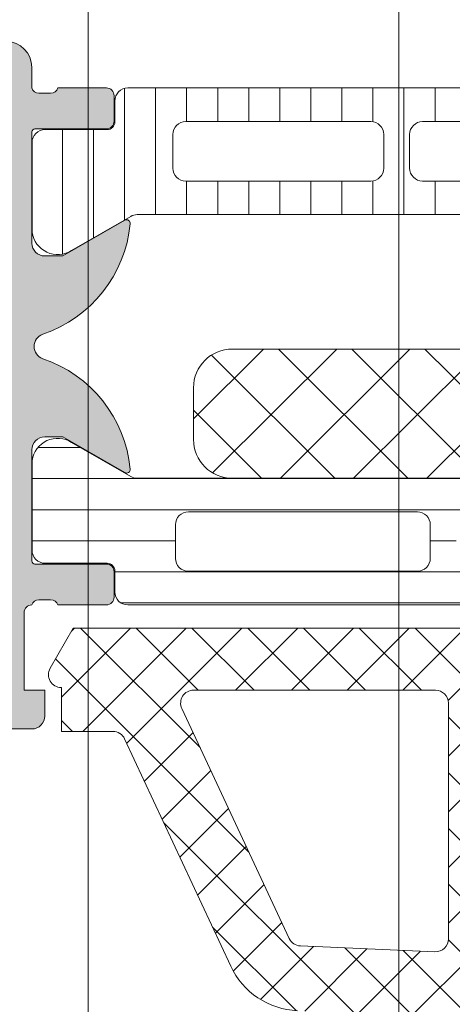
# Model space of a CAD drawing. Header units: millimetres. Extents: x 213386 to 506888, y 183055 to 450952.
# Tile 443 of 656: x 399549 to 399566, y 302144 to 302182. Entities that reach past the tile are written whole.
import ezdxf

# ---------------------------------------------------------------- set-up
doc = ezdxf.new("R2010")
doc.units = ezdxf.units.MM
doc.layers.add('FASÁDA DETAILNÍ', color=255, linetype='Continuous', lineweight=0)
pattern_1 = [(135, (397960.6382589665, 280090.7056870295), (-1.077630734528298, -1.077630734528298), []), (225, (397960.6382589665, 280090.7056870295), (1.077630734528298, -1.077630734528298), [])]

msp = doc.modelspace()

# ---------------------------------------------------------------- hatches: boundary and pattern name
at = {"layer": 'FASÁDA DETAILNÍ'}
h = msp.add_hatch(color=256, dxfattribs=at)
edge = h.paths.add_edge_path()
edge.add_arc((399549.576326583, 302177.5161423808), 0.120000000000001, 90.0000000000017, 180.0000000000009, ccw=False)
edge.add_line((399549.576326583, 302177.6361423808), (399552.336324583, 302177.6361423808))
edge.add_arc((399552.336324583, 302177.9361423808), 0.3000000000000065, 270, 359.9999999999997)
edge.add_line((399552.636324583, 302177.9361423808), (399552.636324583, 302178.9161166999))
edge.add_arc((399552.336324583, 302178.9161166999), 0.3000000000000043, -8.905553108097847e-14, 90.00000000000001)
edge.add_line((399552.336324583, 302179.2161166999), (399550.456313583, 302179.2161166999))
edge.add_arc((399550.1887702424, 302179.2949837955), 0.2789255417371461, -91.16287007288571, -16.42459455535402, ccw=False)
edge.add_line((399550.183109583, 302179.0161156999), (399549.729515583, 302179.0161156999))
edge.add_arc((399549.723847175, 302179.2949531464), 0.2788950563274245, -163.58012358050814, -88.83541062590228, ccw=False)
edge.add_line((399549.456326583, 302179.2161166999), (399549.456326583, 302180.016291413))
edge.add_arc((399548.456326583, 302180.016291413), 0.9999999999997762, -1.276038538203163e-11, 89.9999999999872)
edge.add_line((399548.456326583, 302181.016291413), (399544.9563192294, 302181.016291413))
edge.add_arc((399544.9563390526, 302180.0162715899), 1.000019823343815, 90.00113576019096, 179.9988642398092)
edge.add_line((399543.9563192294, 302180.016291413), (399543.9563192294, 302179.516291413))
edge.add_line((399543.9563192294, 302179.516291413), (399546.4563192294, 302179.516291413))
edge.add_arc((399546.4562738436, 302178.5162460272), 1.000045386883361, 0.0026002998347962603, 89.99739970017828, ccw=False)
edge.add_line((399547.4563192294, 302178.516291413), (399547.4563192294, 302177.2162731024))
edge.add_arc((399546.4562667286, 302177.2163256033), 1.000052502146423, -89.99699208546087, -0.0030079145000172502, ccw=False)
edge.add_line((399546.4563192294, 302176.2162731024), (399539.4563192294, 302176.2162731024))
edge.add_arc((399538.9563192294, 302176.7413948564), 0.7250881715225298, -133.5961838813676, -46.40381611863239, ccw=False)
edge.add_line((399538.4563192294, 302176.2162731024), (399532.4222310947, 302176.2162731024))
edge.add_arc((399532.4222835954, 302177.2163256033), 1.000052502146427, 180.0030079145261, 269.9969920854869, ccw=False)
edge.add_line((399531.4222310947, 302177.2162731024), (399531.4222310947, 302178.516291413))
edge.add_arc((399532.4222764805, 302178.5162460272), 1.000045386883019, 90.00260029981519, 179.9973997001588, ccw=False)
edge.add_line((399532.4222310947, 302179.516291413), (399533.9563192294, 302179.516291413))
edge.add_line((399533.9563192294, 302179.516291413), (399533.9563192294, 302180.1162975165))
edge.add_line((399533.9563192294, 302180.1162975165), (399532.8563131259, 302181.2162731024))
edge.add_line((399532.8563131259, 302181.2162731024), (399529.4563192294, 302181.2162731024))
edge.add_line((399529.4563192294, 302181.2162731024), (399529.4563192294, 302154.2163722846))
edge.add_line((399529.4563192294, 302154.2163722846), (399532.8563131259, 302154.2163722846))
edge.add_line((399532.8563131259, 302154.2163722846), (399533.9563192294, 302155.3163478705))
edge.add_line((399533.9563192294, 302155.3163478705), (399533.9563192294, 302155.916353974))
edge.add_line((399533.9563192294, 302155.916353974), (399532.4222310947, 302155.916353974))
edge.add_arc((399532.4222764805, 302156.9163993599), 1.000045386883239, 180.0026002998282, 269.99739970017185, ccw=False)
edge.add_line((399531.4222310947, 302156.916353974), (399531.4222310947, 302158.2163722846))
edge.add_arc((399532.4222835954, 302158.2163197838), 1.000052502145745, 90.0030079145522, 179.996992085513, ccw=False)
edge.add_line((399532.4222310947, 302159.2163722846), (399538.4563192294, 302159.2163722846))
edge.add_arc((399538.9563192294, 302158.6912505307), 0.7250881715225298, 46.40381611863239, 133.5961838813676, ccw=False)
edge.add_line((399539.4563192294, 302159.2163722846), (399546.4563192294, 302159.2163722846))
edge.add_arc((399546.4562667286, 302158.2163197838), 1.000052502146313, 0.0030079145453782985, 89.99699208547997, ccw=False)
edge.add_line((399547.4563192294, 302158.2163722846), (399547.4563192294, 302156.916353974))
edge.add_arc((399546.4562738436, 302156.9163993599), 1.000045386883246, -89.9973997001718, -0.0026002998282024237, ccw=False)
edge.add_line((399546.4563192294, 302155.916353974), (399543.9563192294, 302155.916353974))
edge.add_line((399543.9563192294, 302155.916353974), (399543.9563192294, 302155.416353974))
edge.add_arc((399544.9563390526, 302155.4163737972), 1.000019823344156, 180.0011357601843, 269.9988642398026)
edge.add_line((399544.9563192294, 302154.416353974), (399549.4563192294, 302154.416353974))
edge.add_arc((399549.4563295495, 302154.9163436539), 0.4999896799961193, 269.9988173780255, 360.0011826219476)
edge.add_line((399549.9563192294, 302154.916353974), (399549.9563192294, 302155.916353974))
edge.add_line((399549.9563192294, 302155.916353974), (399549.1563161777, 302155.916353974))
edge.add_line((399549.1563161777, 302155.916353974), (399549.1563161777, 302158.9163692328))
edge.add_arc((399549.456323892, 302158.9163719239), 0.3000077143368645, 89.99948607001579, 180.0005139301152, ccw=False)
edge.add_arc((399549.723847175, 302159.1375431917), 0.2788950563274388, 88.83541062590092, 163.5801235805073, ccw=False)
edge.add_line((399549.729515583, 302159.4163806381), (399550.183109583, 302159.4163806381))
edge.add_arc((399550.1887702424, 302159.1375125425), 0.2789255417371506, 16.424594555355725, 91.16287007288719, ccw=False)
edge.add_line((399550.456313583, 302159.2163796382), (399552.336324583, 302159.2163796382))
edge.add_arc((399552.336324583, 302159.5163796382), 0.3000000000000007, 269.9999999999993, 359.9999999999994)
edge.add_line((399552.636324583, 302159.5163796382), (399552.636324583, 302160.4963539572))
edge.add_arc((399552.336324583, 302160.4963539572), 0.3000000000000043, 1.272221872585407e-14, 90.00000000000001)
edge.add_line((399552.336324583, 302160.7963539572), (399549.576326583, 302160.7963539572))
edge.add_arc((399549.576326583, 302160.9163539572), 0.1200000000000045, 180, 269.9999999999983, ccw=False)
edge.add_line((399549.456326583, 302160.9163539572), (399549.456326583, 302165.2163796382))
edge.add_arc((399549.956326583, 302165.2163796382), 0.4999999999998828, 90.00000000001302, 180.0000000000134, ccw=False)
edge.add_line((399549.956326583, 302165.7163796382), (399550.656326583, 302165.7163796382))
edge.add_line((399550.656326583, 302165.7163796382), (399553.049146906, 302164.3348841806))
edge.add_arc((399553.1182067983, 302164.4544994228), 0.1381197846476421, 239.9999999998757, 367.702437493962)
edge.add_arc((399548.2768555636, 302164.0068810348), 4.999999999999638, 5.34922800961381, 71.29059925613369)
edge.add_arc((399550.0410817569, 302169.216248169), 0.5000000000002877, 108.70940074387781, 251.29059925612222, ccw=False)
edge.add_arc((399548.2768555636, 302174.4256153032), 4.999999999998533, -71.29059925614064, -5.349228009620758)
edge.add_arc((399553.1182067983, 302173.9779969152), 0.1381197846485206, -7.702437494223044, 119.9999999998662)
edge.add_line((399553.049146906, 302174.0976121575), (399550.656326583, 302172.7161166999))
edge.add_line((399550.656326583, 302172.7161166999), (399549.956326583, 302172.7161166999))
edge.add_arc((399549.956326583, 302173.2161166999), 0.5000000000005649, 179.9999999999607, 269.99999999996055, ccw=False)
edge.add_line((399549.456326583, 302173.2161166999), (399549.456326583, 302177.5161423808))
edge = h.paths.add_edge_path(flags=16)
edge.add_arc((399531.556325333, 302162.2163646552), 0.5, 180, 270, ccw=False)
edge.add_line((399531.056325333, 302162.2163646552), (399531.056325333, 302174.2162731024))
edge.add_arc((399531.556325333, 302174.2162731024), 0.5, 90, 180, ccw=False)
edge.add_line((399531.556325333, 302174.7162731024), (399547.2563070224, 302174.7162731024))
edge.add_arc((399547.2563070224, 302174.2162731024), 0.5, 0, 90, ccw=False)
edge.add_line((399547.7563070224, 302174.2162731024), (399547.7563070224, 302162.2163646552))
edge.add_arc((399547.2563070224, 302162.2163646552), 0.5, -90, 0, ccw=False)
edge.add_line((399547.2563070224, 302161.7163646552), (399545.7563070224, 302161.7163646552))
edge.add_line((399545.7563070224, 302161.7163646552), (399545.7563070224, 302161.2163646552))
edge.add_arc((399545.2563070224, 302161.2163646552), 0.5000000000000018, -89.99999999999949, 0, ccw=False)
edge.add_line((399545.2563070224, 302160.7163646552), (399533.556325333, 302160.7163646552))
edge.add_arc((399533.556325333, 302161.2163646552), 0.5, 180, 269.9999999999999, ccw=False)
edge.add_line((399533.056325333, 302161.2163646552), (399533.056325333, 302161.7163646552))
edge.add_line((399533.056325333, 302161.7163646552), (399531.556325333, 302161.7163646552))
h = msp.add_hatch(dxfattribs=at)
h.set_pattern_fill('_USER', color=256, scale=1.2, angle=90, style=0, pattern_type=0)
h.set_pattern_definition([(90, (397960.6382589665, 280090.7056870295), (-1.2, 7.347638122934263e-17), [])])
edge = h.paths.add_edge_path()
edge.add_line((399583.1322093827, 302174.2492613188), (399585.4158662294, 302172.9307916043))
edge.add_arc((399585.9565011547, 302173.7720442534), 0.9999960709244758, 237.2729839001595, 351.8183919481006)
edge.add_line((399586.9463192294, 302173.6297336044), (399586.9463192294, 302177.1062751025))
edge.add_arc((399586.446323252, 302177.1062777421), 0.4999959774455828, -0.0003024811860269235, 90.00030248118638)
edge.add_line((399586.4463206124, 302177.6062737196), (399584.0463222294, 302177.6059417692))
edge.add_arc((399584.0463222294, 302177.9059417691), 0.3000000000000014, 180, 269.9999999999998, ccw=False)
edge.add_line((399583.7463222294, 302177.9059417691), (399583.7463222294, 302178.7162731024))
edge.add_arc((399583.2463249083, 302178.7162757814), 0.4999973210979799, -0.0003069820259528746, 90.00030698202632)
edge.add_line((399583.2463222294, 302179.2162731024), (399553.1638479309, 302179.2162731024))
edge.add_arc((399553.163845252, 302178.7162757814), 0.4999973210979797, 89.99969301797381, 180.0003069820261)
edge.add_line((399552.6638479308, 302178.7162731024), (399552.6638479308, 302177.9059417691))
edge.add_arc((399552.3638479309, 302177.9059417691), 0.3000000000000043, -90, -1.1368683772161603e-13, ccw=False)
edge.add_line((399552.3638479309, 302177.6059417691), (399549.9638495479, 302177.6062737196))
edge.add_arc((399549.9638469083, 302177.1062777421), 0.4999959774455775, 89.99969751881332, 180.0003024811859)
edge.add_line((399549.4638509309, 302177.1062751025), (399549.4638509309, 302173.6297336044))
edge.add_arc((399550.4536690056, 302173.7720442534), 0.9999960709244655, 188.1816080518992, 302.7270160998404)
edge.add_line((399550.9943039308, 302172.9307916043), (399553.2779607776, 302174.2492613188))
edge.add_arc((399553.5279607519, 302173.8162486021), 0.5000000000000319, 90.00005990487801, 119.9999965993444, ccw=False)
edge.add_line((399553.5279602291, 302174.3162486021), (399582.8822099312, 302174.3162486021))
edge.add_arc((399582.8822094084, 302173.8162486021), 0.5000000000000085, 60.0000034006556, 89.99994009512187, ccw=False)
edge = h.paths.add_edge_path(flags=16)
edge.add_line((399562.555492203, 302175.6162593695), (399555.405467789, 302175.6162746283))
edge.add_arc((399555.4055113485, 302176.1163181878), 0.5000435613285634, 180.0049911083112, 269.9950088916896, ccw=False)
edge.add_line((399554.905467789, 302176.1162746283), (399554.905467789, 302177.4162834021))
edge.add_arc((399555.4054801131, 302177.4162558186), 0.5000123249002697, 90.00141220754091, 179.9968392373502, ccw=False)
edge.add_line((399555.405467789, 302177.9162681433), (399562.555492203, 302177.9162681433))
edge.add_arc((399562.5554486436, 302177.4162245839), 0.5000435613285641, 0.004991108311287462, 89.99500889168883, ccw=False)
edge.add_line((399563.055492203, 302177.4162681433), (399563.055492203, 302176.1162593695))
edge.add_arc((399562.5554486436, 302176.116302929), 0.5000435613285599, -89.99500889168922, -0.004991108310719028, ccw=False)
edge = h.paths.add_edge_path(flags=16)
edge.add_line((399580.9054917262, 302175.6162593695), (399573.7554658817, 302175.6162593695))
edge.add_arc((399573.7555094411, 302176.116302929), 0.5000435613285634, 180.0049911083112, 269.9950088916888, ccw=False)
edge.add_line((399573.2554658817, 302176.1162593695), (399573.2554658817, 302177.4162681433))
edge.add_arc((399573.7555094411, 302177.4162245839), 0.5000435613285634, 90.00499110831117, 179.9950088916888, ccw=False)
edge.add_line((399573.7554658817, 302177.9162681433), (399580.9054917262, 302177.9162681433))
edge.add_arc((399580.9054481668, 302177.4162245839), 0.5000435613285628, 0.004991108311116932, 89.99500889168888, ccw=False)
edge.add_line((399581.4054917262, 302177.4162681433), (399581.4054917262, 302176.1162593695))
edge.add_arc((399580.9054481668, 302176.116302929), 0.5000435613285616, -89.99500889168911, -0.004991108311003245, ccw=False)
edge = h.paths.add_edge_path(flags=16)
edge.add_line((399571.7554658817, 302175.6162593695), (399564.5554922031, 302175.6162593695))
edge.add_arc((399564.5554414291, 302176.1162085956), 0.4999492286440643, -180.00581885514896, -89.99418114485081, ccw=False)
edge.add_line((399564.055492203, 302176.1162593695), (399564.055492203, 302177.4162681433))
edge.add_arc((399564.5554414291, 302177.4163189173), 0.4999492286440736, 89.99418114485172, 180.0058188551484, ccw=False)
edge.add_line((399564.555492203, 302177.9162681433), (399571.7554658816, 302177.9162681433))
edge.add_arc((399571.7555166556, 302177.4163189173), 0.4999492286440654, -0.005818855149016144, 90.00581885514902, ccw=False)
edge.add_line((399572.2554658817, 302177.4162681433), (399572.2554658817, 302176.1162593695))
edge.add_arc((399571.7555166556, 302176.1162085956), 0.4999492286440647, -90.00581885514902, 0.005818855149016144, ccw=False)
h = msp.add_hatch(dxfattribs=at)
h.set_pattern_fill('NETZ', color=256, scale=2, angle=45, style=0)
h.set_pattern_definition([(45, (397960.6382589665, 280090.7056870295), (-1.414213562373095, 1.414213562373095), []), (135, (397960.6382589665, 280090.7056870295), (-1.414213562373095, -1.414213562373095), [])])
h.paths.add_polyline_path([(399584.2052426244, 302169.1170078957, -0.4142135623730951), (399585.7052426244, 302167.6170078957), (399585.7052426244, 302165.6170078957, -0.4142135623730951), (399584.2052426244, 302164.1170078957), (399557.2052426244, 302164.1170078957, -0.4142135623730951), (399555.7052426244, 302165.6170078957), (399555.7052426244, 302167.6170078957, -0.4142135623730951), (399557.2052426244, 302169.1170078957)])
h = msp.add_hatch(dxfattribs=at)
h.set_pattern_fill('LINIE', color=256, scale=1.2, angle=180, style=0)
h.set_pattern_definition([(180, (399592.5809322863, 302178.4992352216), (-1.469551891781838e-16, -1.2), [])])
edge = h.paths.add_edge_path()
edge.add_arc((399589.0462359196, 302160.5254627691), 0.2999999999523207, 89.9979246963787, 179.9979247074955)
edge.add_line((399588.7462359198, 302160.5254736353), (399588.7462072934, 302159.7151423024))
edge.add_arc((399588.2462099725, 302159.7151577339), 0.4999973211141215, 269.9976177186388, 359.99823167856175, ccw=False)
edge.add_line((399588.2461891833, 302159.2151604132), (399587.4051169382, 302159.2138398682))
edge.add_arc((399587.4051169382, 302159.0138398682), 0.1999999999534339, 89.99999998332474, 180.0000000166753)
edge.add_line((399587.2051169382, 302159.0138398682), (399587.2051169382, 302154.9138398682))
edge.add_arc((399586.7051169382, 302154.9138398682), 0.5, -90, 0, ccw=False)
edge.add_line((399586.7051169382, 302154.4138398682), (399585.8743677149, 302154.4138398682))
edge.add_arc((399585.8743677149, 302155.4138398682), 1, 194.9999999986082, 269.99999999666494, ccw=False)
edge.add_line((399584.9084418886, 302155.1550208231), (399584.7051169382, 302155.9138398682))
edge.add_line((399584.7051169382, 302155.9138398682), (399585.7051169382, 302155.9138398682))
edge.add_line((399585.7051169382, 302155.9138398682), (399585.7051169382, 302158.2138398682))
edge.add_arc((399584.700990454, 302158.2121306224), 1.004127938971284, 0.09753001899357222, 89.76591227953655)
edge.add_line((399584.7050929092, 302159.2162501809), (399581.705214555, 302159.2162501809))
edge.add_arc((399581.7092429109, 302158.2121308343), 1.004127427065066, 90.22985968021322, 179.9024820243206)
edge.add_line((399580.7051169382, 302158.2138398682), (399580.7051169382, 302155.9138398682))
edge.add_line((399580.7051169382, 302155.9138398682), (399581.7051169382, 302155.9138398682))
edge.add_line((399581.7051169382, 302155.9138398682), (399581.5017919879, 302155.1550208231))
edge.add_arc((399580.5358661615, 302155.4138398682), 1.00000000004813, 270.00000000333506, 345.0000000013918, ccw=False)
edge.add_line((399580.5358661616, 302154.4138398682), (399579.7051169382, 302154.4138398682))
edge.add_arc((399579.7051169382, 302154.9138398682), 0.5, 180, 270, ccw=False)
edge.add_line((399579.2051169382, 302154.9138398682), (399579.2051169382, 302159.0138398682))
edge.add_arc((399579.0009438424, 302159.0121113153), 0.2041804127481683, 0.4850610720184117, 88.84413107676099)
edge.add_line((399579.0050626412, 302159.2162501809), (399553.1636958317, 302159.2162731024))
edge.add_arc((399553.1637112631, 302159.7162704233), 0.4999973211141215, 179.9976177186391, 269.99823167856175, ccw=False)
edge.add_line((399552.6637139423, 302159.7162912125), (399552.6637425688, 302160.5266225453))
edge.add_arc((399552.3637425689, 302160.5266334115), 0.3000000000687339, 359.9979247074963, 449.9979246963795)
edge.add_line((399552.3637534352, 302160.8266334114), (399549.9637550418, 302160.8263883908))
edge.add_arc((399549.9637705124, 302161.326384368), 0.4999959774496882, 179.9976222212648, 269.99822718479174, ccw=False)
edge.add_line((399549.4637745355, 302161.3264051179), (399549.4639011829, 302164.8029466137))
edge.add_arc((399550.4537141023, 302164.6606001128), 0.9999960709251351, 57.270908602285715, 171.8163166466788, ccw=False)
edge.add_line((399550.9943794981, 302165.501833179), (399553.2779885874, 302164.1832807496))
edge.add_arc((399553.5280042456, 302164.6162844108), 0.4999999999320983, 239.9979280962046, 269.9978647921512)
edge.add_line((399553.5279856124, 302164.1162844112), (399587.882254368, 302164.1151980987))
edge.add_arc((399587.8822719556, 302164.6151980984), 0.500000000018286, 269.9979846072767, 299.9979213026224)
edge.add_line((399588.1322562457, 302164.1821763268), (399590.4159608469, 302165.5005633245))
edge.add_arc((399590.9565653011, 302164.6592910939), 0.9999960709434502, 8.179532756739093, 122.72494080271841, ccw=False)
edge.add_line((399591.9463885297, 302164.8015658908), (399591.9462618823, 302161.325024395))
edge.add_arc((399591.446265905, 302161.3250398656), 0.4999959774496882, 269.99762222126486, 359.99822718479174, ccw=False)
edge.add_line((399591.4462451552, 302160.8250438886), (399589.0462467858, 302160.8254627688))
edge = h.paths.add_edge_path(flags=16)
edge.add_line((399564.8551231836, 302161.0157383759), (399564.8551231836, 302162.3157324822))
edge.add_arc((399564.3551268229, 302162.3157361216), 0.4999963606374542, 359.9995829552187, 450.0004170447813)
edge.add_line((399564.3551231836, 302162.8157324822), (399555.5051292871, 302162.8157324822))
edge.add_arc((399555.5051256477, 302162.3157361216), 0.4999963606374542, 89.99958295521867, 180.0004170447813)
edge.add_line((399555.0051292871, 302162.3157324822), (399555.0051292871, 302161.015738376))
edge.add_arc((399555.5051292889, 302161.0157218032), 0.5000000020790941, 179.9981009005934, 269.9999997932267)
edge.add_line((399555.5051292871, 302160.5157218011), (399564.3551231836, 302160.5157218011))
edge.add_arc((399564.3551231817, 302161.0157218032), 0.5000000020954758, 270.0000002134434, 360.0018990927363)
edge = h.paths.add_edge_path(flags=16)
edge.add_arc((399575.0551292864, 302161.0157218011), 0.5, 270, 360)
edge.add_line((399575.5551292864, 302161.0157218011), (399575.5551292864, 302162.3157324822))
edge.add_arc((399575.0551292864, 302162.3157324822), 0.5, 0, 90)
edge.add_line((399575.0551292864, 302162.8157324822), (399566.3551231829, 302162.8157324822))
edge.add_arc((399566.3551231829, 302162.3157324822), 0.5, 90, 180)
edge.add_line((399565.8551231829, 302162.3157324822), (399565.8551231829, 302161.0157218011))
edge.add_arc((399566.3551231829, 302161.0157218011), 0.5, 180, 270)
edge.add_line((399566.3551231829, 302160.5157218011), (399575.0551292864, 302160.5157218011))
edge = h.paths.add_edge_path(flags=16)
edge.add_arc((399577.055125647, 302162.3157361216), 0.4999963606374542, 89.99958295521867, 180.0004170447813)
edge.add_line((399576.5551292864, 302162.3157324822), (399576.5551292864, 302161.015738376))
edge.add_arc((399577.0551292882, 302161.0157218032), 0.5000000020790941, 179.9981009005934, 269.9999997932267)
edge.add_line((399577.0551292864, 302160.5157218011), (399585.9051384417, 302160.5157218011))
edge.add_arc((399585.9051384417, 302161.0157065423), 0.4999847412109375, 270, 360)
edge.add_line((399586.4051231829, 302161.0157065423), (399586.4051231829, 302162.3157172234))
edge.add_arc((399585.9051079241, 302162.3157172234), 0.5000152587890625, 0, 90)
edge.add_line((399585.9051079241, 302162.8157324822), (399577.0551292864, 302162.8157324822))
h = msp.add_hatch(dxfattribs=at)
h.set_pattern_fill('ANSI37', color=256, scale=0.48, angle=90, style=0)
h.set_pattern_definition(pattern_1)
edge = h.paths.add_edge_path(flags=16)
edge.add_line((399582.8575962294, 302154.8805672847), (399582.7578522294, 302156.2734212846))
edge.add_arc((399583.356319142, 302156.3162787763), 0.5999995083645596, 89.99999165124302, 184.0960805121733, ccw=False)
edge.add_arc((399583.3563193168, 302156.3162787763), 0.5999995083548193, -4.096080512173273, 90.00000834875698, ccw=False)
edge.add_line((399583.9547862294, 302156.2734212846), (399583.8550422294, 302154.8805672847))
edge.add_arc((399583.3563192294, 302154.9162817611), 0.5000001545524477, 184.0960643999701, 355.90393560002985, ccw=False)
edge = h.paths.add_edge_path(flags=16)
edge.add_arc((399584.9563158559, 302151.7162736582), 0.4999996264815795, 89.99995719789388, 180.0000428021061, ccw=False)
edge.add_line((399584.9563162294, 302152.2162732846), (399588.5500012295, 302152.2162732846))
edge.add_arc((399588.5500012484, 302151.7162729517), 0.5000003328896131, -23.218026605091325, 90.00000216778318, ccw=False)
edge.add_line((399589.0095072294, 302151.5191572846), (399586.2936292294, 302145.1880552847))
edge.add_arc((399585.8341238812, 302145.3851712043), 0.4999998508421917, 267.4998893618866, 336.7819182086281, ccw=False)
edge.add_line((399585.8123132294, 302144.8856472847), (399584.9345062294, 302144.9239732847))
edge.add_arc((399584.9563157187, 302145.4234968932), 0.4999994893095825, 179.9999551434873, 267.50002088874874, ccw=False)
edge.add_line((399584.4563162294, 302145.4234972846), (399584.4563162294, 302151.7162732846))
edge = h.paths.add_edge_path(flags=16)
edge.add_line((399559.4023972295, 302146.3081112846), (399555.2537272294, 302155.2049642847))
edge.add_arc((399555.7068809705, 302155.4162734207), 0.4999998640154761, 89.99997033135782, 205.0000079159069, ccw=False)
edge.add_line((399555.7068812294, 302155.9162732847), (399565.0563162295, 302155.9162732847))
edge.add_arc((399565.056316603, 302155.4162736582), 0.4999996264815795, -4.280210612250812e-05, 90.00004280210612, ccw=False)
edge.add_line((399565.5563162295, 302155.4162732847), (399565.5563162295, 302146.2923502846))
edge.add_arc((399565.0563161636, 302146.2923504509), 0.5000000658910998, 267.4999727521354, 359.9999809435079, ccw=False)
edge.add_line((399565.0345062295, 302145.7928262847), (399559.8337422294, 302146.0198962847))
edge.add_arc((399559.8555519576, 302146.5194216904), 0.5000012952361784, 205.0000919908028, 267.50000253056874, ccw=False)
edge = h.paths.add_edge_path(flags=16)
edge.add_arc((399568.2563158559, 302155.4162736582), 0.4999996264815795, 89.99995719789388, 180.0000428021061, ccw=False)
edge.add_line((399568.2563162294, 302155.9162732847), (399575.4563162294, 302155.9162732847))
edge.add_arc((399575.4563166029, 302155.4162736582), 0.4999996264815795, -4.280210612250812e-05, 90.00004280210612, ccw=False)
edge.add_line((399575.9563162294, 302155.4162732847), (399575.9563162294, 302154.2162732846))
edge.add_arc((399577.9563147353, 302154.2162717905), 1.99999850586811, 179.9999571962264, 270.0000428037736)
edge.add_line((399577.9563162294, 302152.2162732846), (399581.7563162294, 302152.2162732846))
edge.add_arc((399581.7563166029, 302151.7162736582), 0.4999996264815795, -4.280210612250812e-05, 90.00004280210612, ccw=False)
edge.add_line((399582.2563162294, 302151.7162732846), (399582.2563162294, 302145.5632122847))
edge.add_arc((399581.7563161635, 302145.5632124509), 0.5000000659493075, 267.4999727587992, 359.999980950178, ccw=False)
edge.add_line((399581.7345062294, 302145.0636882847), (399576.2345062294, 302145.3038232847))
edge.add_arc((399576.2563157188, 302145.8033468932), 0.4999994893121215, 179.9999551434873, 267.5000208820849, ccw=False)
edge.add_line((399575.7563162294, 302145.8033472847), (399575.7563162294, 302151.1162732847))
edge.add_arc((399574.6563162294, 302151.1162732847), 1.099999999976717, 0, 180)
edge.add_line((399573.5563162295, 302151.1162732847), (399573.5563162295, 302145.9430622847))
edge.add_arc((399573.0563161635, 302145.943062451), 0.5000000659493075, 267.49997275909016, 359.9999809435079, ccw=False)
edge.add_line((399573.0345062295, 302145.4435382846), (399568.2345062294, 302145.6531112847))
edge.add_arc((399568.2563157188, 302146.1526348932), 0.4999994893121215, 179.9999551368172, 267.5000208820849, ccw=False)
edge.add_line((399567.7563162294, 302146.1526352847), (399567.7563162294, 302155.4162732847))
edge = h.paths.add_edge_path()
edge.add_line((399553.0432632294, 302154.0298162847), (399557.1411122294, 302145.2419502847))
edge.add_ellipse((399559.8600375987, 302146.5098077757), major_axis=(-3.000002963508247, 0), ratio=1, start_angle=25.00003062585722, end_angle=87.49994116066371)
edge.add_line((399559.7291762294, 302143.5126602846), (399560.3781262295, 302143.4843262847))
edge.add_ellipse((399560.3563167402, 302142.9848026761), major_axis=(-0.4999994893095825, 0), ratio=1, start_angle=179.9999551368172, end_angle=267.50002088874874, ccw=False)
edge.add_line((399560.8563162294, 302142.9848022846), (399560.8563162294, 302142.0162732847))
edge.add_ellipse((399560.9563161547, 302142.01627321), major_axis=(-0.09999992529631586, 0), ratio=1, start_angle=-4.278876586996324e-05, end_angle=90.00004278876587)
edge.add_line((399560.9563162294, 302141.9162732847), (399561.5563162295, 302141.9162732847))
edge.add_ellipse((399561.5563163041, 302142.01627321), major_axis=(-0.09999992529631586, 0), ratio=1, start_angle=89.99995721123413, end_angle=180.0000427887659)
edge.add_line((399561.6563162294, 302142.0162732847), (399561.6563162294, 302142.9193112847))
edge.add_ellipse((399562.1563162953, 302142.9193111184), major_axis=(-0.5000000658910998, 0), ratio=1, start_angle=267.4999727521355, end_angle=359.9999809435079, ccw=False)
edge.add_line((399562.1781262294, 302143.4188352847), (399571.0784202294, 302143.0249972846))
edge.add_ellipse((399571.0563161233, 302142.5254860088), major_axis=(-0.5000001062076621, 0), ratio=1, start_angle=179.9999170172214, end_angle=267.46623077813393, ccw=False)
edge.add_line((399571.5563162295, 302142.5254852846), (399571.5563162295, 302141.9162732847))
edge.add_ellipse((399571.6563161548, 302141.91627321), major_axis=(-0.0999999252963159, 0), ratio=1, start_angle=-4.28221165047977e-05, end_angle=90.00004278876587)
edge.add_line((399571.6563162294, 302141.8162732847), (399572.2563162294, 302141.8162732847))
edge.add_ellipse((399572.2563163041, 302141.91627321), major_axis=(-0.09999992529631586, 0), ratio=1, start_angle=89.99995721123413, end_angle=180.0000428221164)
edge.add_line((399572.3563162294, 302141.9162732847), (399572.3563162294, 302142.4458352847))
edge.add_ellipse((399572.8563167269, 302142.4458355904), major_axis=(-0.5000004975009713, 0), ratio=1, start_angle=-92.53369799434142, end_angle=3.5038035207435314e-05, ccw=False)
edge.add_line((399572.8784202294, 302142.9453472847), (399584.4186452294, 302142.4346912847))
edge.add_ellipse((399584.396835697, 302141.935166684), major_axis=(-0.5000004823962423, 0), ratio=1, start_angle=176.7829426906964, end_angle=267.50002091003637, ccw=False)
edge.add_line((399584.8960482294, 302141.9071072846), (399584.6074852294, 302136.7733642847))
edge.add_ellipse((399584.1970672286, 302136.8889197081), major_axis=(-0.4263754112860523, 0), ratio=1, start_angle=20.758972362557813, end_angle=164.2751455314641, ccw=False)
edge.add_line((399583.7983722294, 302136.7377962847), (399583.7996122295, 302136.9703992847))
edge.add_line((399583.7996122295, 302136.9703992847), (399584.0977502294, 302138.8529782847))
edge.add_line((399584.0977502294, 302138.8529782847), (399583.6973242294, 302141.7022632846))
edge.add_ellipse((399583.4002436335, 302141.6605126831), major_axis=(-0.2999999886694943, 0), ratio=1, start_angle=187.9997440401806, end_angle=304.5977463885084)
edge.add_ellipse((399584.9333570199, 302139.4379415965), major_axis=(-3.000047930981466, 0), ratio=1, start_angle=-55.40235871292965, end_angle=18.00842458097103)
edge.add_line((399582.0802782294, 302138.5104562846), (399582.7138542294, 302136.2555652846))
edge.add_ellipse((399583.4890667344, 302136.4164948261), major_axis=(-0.791740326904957, 0), ratio=1, start_angle=11.72768979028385, end_angle=83.20165374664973)
edge.add_line((399583.3953442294, 302135.6303212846), (399584.4535542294, 302135.6291002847))
edge.add_ellipse((399584.3244299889, 302136.8081865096), major_axis=(-1.186135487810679, 0), ratio=1, start_angle=96.2496781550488, end_angle=161.3444235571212)
edge.add_line((399585.4482442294, 302136.4287672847), (399586.5425772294, 302139.6701072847))
edge.add_line((399586.5425772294, 302139.6701072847), (399589.4323552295, 302147.7199022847))
edge.add_line((399589.4323552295, 302147.7199022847), (399593.7651642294, 302157.6177792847))
edge.add_ellipse((399593.3061552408, 302157.8160493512), major_axis=(-0.5000002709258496, 0), ratio=1, start_angle=156.6379505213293, end_angle=269.933423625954)
edge.add_line((399593.3067362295, 302158.3160492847), (399592.7600352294, 302158.3166842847))
edge.add_ellipse((399592.7594549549, 302157.8166841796), major_axis=(-0.5000004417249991, 0), ratio=1, start_angle=269.9335054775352, end_angle=336.0791754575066)
edge.add_line((399592.3024012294, 302158.0194212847), (399590.9006452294, 302154.8154182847))
edge.add_ellipse((399589.9845041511, 302155.2162726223), major_axis=(-0.9999993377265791, 0), ratio=1, start_angle=89.99994719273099, end_angle=156.3683852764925, ccw=False)
edge.add_line((399589.9845032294, 302154.2162732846), (399584.7565612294, 302154.2162732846))
edge.add_line((399584.7565612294, 302154.2162732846), (399584.7565522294, 302156.0157522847))
edge.add_line((399584.7565522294, 302156.0157522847), (399585.2713532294, 302156.1536942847))
edge.add_ellipse((399585.1565879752, 302156.4308483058), major_axis=(-0.2999756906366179, 0), ratio=1, start_angle=112.4937002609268, end_angle=202.5035666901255)
edge.add_line((399585.4337222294, 302156.5456612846), (399584.5845552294, 302157.8157882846))
edge.add_ellipse((399583.7186910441, 302157.3160675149), major_axis=(-0.9997207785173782, 0), ratio=1, start_angle=209.9907606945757, end_angle=270.0076118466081)
edge.add_line((399583.7185582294, 302158.3157882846), (399582.9941972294, 302158.3157572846))
edge.add_ellipse((399582.9944052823, 302157.3160194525), major_axis=(-0.9997378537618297, 0), ratio=1, start_angle=270.0119236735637, end_angle=330.0086750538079)
edge.add_line((399582.1285312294, 302157.8157572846), (399581.2793642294, 302156.5456612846))
edge.add_ellipse((399581.5565117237, 302156.4308493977), major_axis=(-0.2999875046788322, 0), ratio=1, start_angle=-22.50240615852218, end_angle=67.501396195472)
edge.add_line((399581.4417182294, 302156.1536942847), (399581.9565342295, 302156.0157222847))
edge.add_line((399581.9565342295, 302156.0157222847), (399581.9565422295, 302154.2162732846))
edge.add_line((399581.9565422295, 302154.2162732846), (399578.7563152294, 302154.2162732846))
edge.add_ellipse((399578.7563150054, 302154.5162730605), major_axis=(-0.2999997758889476, 0), ratio=1, start_angle=-4.281099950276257e-05, end_angle=90.00004278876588, ccw=False)
edge.add_line((399578.4563152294, 302154.5162732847), (399578.4563152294, 302157.8162692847))
edge.add_ellipse((399577.9563156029, 302157.8162696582), major_axis=(-0.4999996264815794, 0), ratio=1, start_angle=179.9999571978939, end_angle=270.0000428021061)
edge.add_line((399577.9563152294, 302158.3162692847), (399551.0586932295, 302158.3162692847))
edge.add_line((399551.0586932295, 302158.3162692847), (399550.1635752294, 302156.7658772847))
edge.add_ellipse((399550.5965877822, 302156.5158771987), major_axis=(-0.4999999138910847, 0), ratio=1, start_angle=-30.00001708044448, end_angle=89.99993665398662)
edge.add_line((399550.5965872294, 302156.0158772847), (399550.5965872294, 302154.3185062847))
edge.add_line((399550.5965872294, 302154.3185062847), (399552.5901092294, 302154.3185062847))
edge.add_ellipse((399552.590109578, 302153.8185060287), major_axis=(-0.5000002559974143, 0), ratio=1, start_angle=205.000128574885, end_angle=270.000039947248, ccw=False)
h = msp.add_hatch(dxfattribs=at)
h.set_pattern_fill('ANSI37', color=256, scale=0.48, angle=90, style=0)
h.set_pattern_definition(pattern_1)
edge = h.paths.add_edge_path(flags=16)
edge.add_line((399582.8575962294, 302154.8805671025), (399582.7578522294, 302156.2734211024))
edge.add_arc((399583.356319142, 302156.3162785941), 0.5999995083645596, 89.99999165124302, 184.0960805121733, ccw=False)
edge.add_arc((399583.3563193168, 302156.3162785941), 0.5999995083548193, -4.096080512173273, 90.00000834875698, ccw=False)
edge.add_line((399583.9547862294, 302156.2734211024), (399583.8550422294, 302154.8805671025))
edge.add_arc((399583.3563192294, 302154.9162815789), 0.5000001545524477, 184.0960643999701, 355.90393560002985, ccw=False)
edge = h.paths.add_edge_path(flags=16)
edge.add_arc((399584.9563158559, 302151.716273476), 0.4999996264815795, 89.99995719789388, 180.0000428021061, ccw=False)
edge.add_line((399584.9563162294, 302152.2162731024), (399588.5500012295, 302152.2162731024))
edge.add_arc((399588.5500012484, 302151.7162727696), 0.5000003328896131, -23.218026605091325, 90.00000216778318, ccw=False)
edge.add_line((399589.0095072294, 302151.5191571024), (399586.2936292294, 302145.1880551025))
edge.add_arc((399585.8341238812, 302145.3851710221), 0.4999998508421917, 267.4998893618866, 336.7819182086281, ccw=False)
edge.add_line((399585.8123132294, 302144.8856471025), (399584.9345062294, 302144.9239731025))
edge.add_arc((399584.9563157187, 302145.423496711), 0.4999994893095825, 179.9999551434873, 267.50002088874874, ccw=False)
edge.add_line((399584.4563162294, 302145.4234971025), (399584.4563162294, 302151.7162731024))
edge = h.paths.add_edge_path(flags=16)
edge.add_line((399559.4023972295, 302146.3081111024), (399555.2537272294, 302155.2049641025))
edge.add_arc((399555.7068809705, 302155.4162732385), 0.4999998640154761, 89.99997033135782, 205.0000079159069, ccw=False)
edge.add_line((399555.7068812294, 302155.9162731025), (399565.0563162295, 302155.9162731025))
edge.add_arc((399565.056316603, 302155.416273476), 0.4999996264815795, -4.280210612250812e-05, 90.00004280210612, ccw=False)
edge.add_line((399565.5563162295, 302155.4162731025), (399565.5563162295, 302146.2923501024))
edge.add_arc((399565.0563161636, 302146.2923502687), 0.5000000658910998, 267.4999727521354, 359.9999809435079, ccw=False)
edge.add_line((399565.0345062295, 302145.7928261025), (399559.8337422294, 302146.0198961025))
edge.add_arc((399559.8555519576, 302146.5194215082), 0.5000012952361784, 205.0000919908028, 267.50000253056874, ccw=False)
edge = h.paths.add_edge_path(flags=16)
edge.add_arc((399568.2563158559, 302155.416273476), 0.4999996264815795, 89.99995719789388, 180.0000428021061, ccw=False)
edge.add_line((399568.2563162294, 302155.9162731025), (399575.4563162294, 302155.9162731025))
edge.add_arc((399575.4563166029, 302155.416273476), 0.4999996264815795, -4.280210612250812e-05, 90.00004280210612, ccw=False)
edge.add_line((399575.9563162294, 302155.4162731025), (399575.9563162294, 302154.2162731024))
edge.add_arc((399577.9563147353, 302154.2162716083), 1.99999850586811, 179.9999571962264, 270.0000428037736)
edge.add_line((399577.9563162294, 302152.2162731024), (399581.7563162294, 302152.2162731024))
edge.add_arc((399581.7563166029, 302151.716273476), 0.4999996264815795, -4.280210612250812e-05, 90.00004280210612, ccw=False)
edge.add_line((399582.2563162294, 302151.7162731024), (399582.2563162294, 302145.5632121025))
edge.add_arc((399581.7563161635, 302145.5632122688), 0.5000000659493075, 267.4999727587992, 359.999980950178, ccw=False)
edge.add_line((399581.7345062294, 302145.0636881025), (399576.2345062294, 302145.3038231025))
edge.add_arc((399576.2563157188, 302145.803346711), 0.4999994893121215, 179.9999551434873, 267.5000208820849, ccw=False)
edge.add_line((399575.7563162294, 302145.8033471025), (399575.7563162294, 302151.1162731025))
edge.add_arc((399574.6563162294, 302151.1162731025), 1.099999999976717, 0, 180)
edge.add_line((399573.5563162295, 302151.1162731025), (399573.5563162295, 302145.9430621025))
edge.add_arc((399573.0563161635, 302145.9430622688), 0.5000000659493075, 267.49997275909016, 359.9999809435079, ccw=False)
edge.add_line((399573.0345062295, 302145.4435381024), (399568.2345062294, 302145.6531111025))
edge.add_arc((399568.2563157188, 302146.152634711), 0.4999994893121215, 179.9999551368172, 267.5000208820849, ccw=False)
edge.add_line((399567.7563162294, 302146.1526351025), (399567.7563162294, 302155.4162731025))
edge = h.paths.add_edge_path()
edge.add_line((399553.0432632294, 302154.0298161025), (399557.1411122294, 302145.2419501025))
edge.add_ellipse((399559.8600375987, 302146.5098075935), major_axis=(-3.000002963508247, 0), ratio=1, start_angle=25.00003062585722, end_angle=87.49994116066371)
edge.add_line((399559.7291762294, 302143.5126601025), (399560.3781262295, 302143.4843261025))
edge.add_ellipse((399560.3563167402, 302142.9848024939), major_axis=(-0.4999994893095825, 0), ratio=1, start_angle=179.9999551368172, end_angle=267.50002088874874, ccw=False)
edge.add_line((399560.8563162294, 302142.9848021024), (399560.8563162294, 302142.0162731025))
edge.add_ellipse((399560.9563161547, 302142.0162730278), major_axis=(-0.09999992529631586, 0), ratio=1, start_angle=-4.278876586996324e-05, end_angle=90.00004278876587)
edge.add_line((399560.9563162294, 302141.9162731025), (399561.5563162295, 302141.9162731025))
edge.add_ellipse((399561.5563163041, 302142.0162730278), major_axis=(-0.09999992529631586, 0), ratio=1, start_angle=89.99995721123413, end_angle=180.0000427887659)
edge.add_line((399561.6563162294, 302142.0162731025), (399561.6563162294, 302142.9193111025))
edge.add_ellipse((399562.1563162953, 302142.9193109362), major_axis=(-0.5000000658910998, 0), ratio=1, start_angle=267.4999727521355, end_angle=359.9999809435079, ccw=False)
edge.add_line((399562.1781262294, 302143.4188351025), (399571.0784202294, 302143.0249971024))
edge.add_ellipse((399571.0563161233, 302142.5254858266), major_axis=(-0.5000001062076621, 0), ratio=1, start_angle=179.9999170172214, end_angle=267.46623077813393, ccw=False)
edge.add_line((399571.5563162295, 302142.5254851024), (399571.5563162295, 302141.9162731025))
edge.add_ellipse((399571.6563161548, 302141.9162730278), major_axis=(-0.0999999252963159, 0), ratio=1, start_angle=-4.28221165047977e-05, end_angle=90.00004278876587)
edge.add_line((399571.6563162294, 302141.8162731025), (399572.2563162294, 302141.8162731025))
edge.add_ellipse((399572.2563163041, 302141.9162730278), major_axis=(-0.09999992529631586, 0), ratio=1, start_angle=89.99995721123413, end_angle=180.0000428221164)
edge.add_line((399572.3563162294, 302141.9162731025), (399572.3563162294, 302142.4458351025))
edge.add_ellipse((399572.8563167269, 302142.4458354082), major_axis=(-0.5000004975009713, 0), ratio=1, start_angle=-92.53369799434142, end_angle=3.5038035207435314e-05, ccw=False)
edge.add_line((399572.8784202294, 302142.9453471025), (399584.4186452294, 302142.4346911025))
edge.add_ellipse((399584.396835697, 302141.9351665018), major_axis=(-0.5000004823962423, 0), ratio=1, start_angle=176.7829426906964, end_angle=267.50002091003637, ccw=False)
edge.add_line((399584.8960482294, 302141.9071071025), (399584.6074852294, 302136.7733641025))
edge.add_ellipse((399584.1970672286, 302136.888919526), major_axis=(-0.4263754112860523, 0), ratio=1, start_angle=20.758972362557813, end_angle=164.2751455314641, ccw=False)
edge.add_line((399583.7983722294, 302136.7377961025), (399583.7996122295, 302136.9703991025))
edge.add_line((399583.7996122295, 302136.9703991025), (399584.0977502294, 302138.8529781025))
edge.add_line((399584.0977502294, 302138.8529781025), (399583.6973242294, 302141.7022631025))
edge.add_ellipse((399583.4002436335, 302141.6605125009), major_axis=(-0.2999999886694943, 0), ratio=1, start_angle=187.9997440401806, end_angle=304.5977463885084)
edge.add_ellipse((399584.9333570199, 302139.4379414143), major_axis=(-3.000047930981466, 0), ratio=1, start_angle=-55.40235871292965, end_angle=18.00842458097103)
edge.add_line((399582.0802782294, 302138.5104561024), (399582.7138542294, 302136.2555651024))
edge.add_ellipse((399583.4890667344, 302136.4164946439), major_axis=(-0.791740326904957, 0), ratio=1, start_angle=11.72768979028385, end_angle=83.20165374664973)
edge.add_line((399583.3953442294, 302135.6303211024), (399584.4535542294, 302135.6291001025))
edge.add_ellipse((399584.3244299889, 302136.8081863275), major_axis=(-1.186135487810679, 0), ratio=1, start_angle=96.2496781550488, end_angle=161.3444235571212)
edge.add_line((399585.4482442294, 302136.4287671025), (399586.5425772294, 302139.6701071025))
edge.add_line((399586.5425772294, 302139.6701071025), (399589.4323552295, 302147.7199021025))
edge.add_line((399589.4323552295, 302147.7199021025), (399593.7651642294, 302157.6177791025))
edge.add_ellipse((399593.3061552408, 302157.816049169), major_axis=(-0.5000002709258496, 0), ratio=1, start_angle=156.6379505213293, end_angle=269.933423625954)
edge.add_line((399593.3067362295, 302158.3160491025), (399592.7600352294, 302158.3166841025))
edge.add_ellipse((399592.7594549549, 302157.8166839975), major_axis=(-0.5000004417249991, 0), ratio=1, start_angle=269.9335054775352, end_angle=336.0791754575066)
edge.add_line((399592.3024012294, 302158.0194211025), (399590.9006452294, 302154.8154181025))
edge.add_ellipse((399589.9845041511, 302155.2162724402), major_axis=(-0.9999993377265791, 0), ratio=1, start_angle=89.99994719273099, end_angle=156.3683852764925, ccw=False)
edge.add_line((399589.9845032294, 302154.2162731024), (399584.7565612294, 302154.2162731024))
edge.add_line((399584.7565612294, 302154.2162731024), (399584.7565522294, 302156.0157521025))
edge.add_line((399584.7565522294, 302156.0157521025), (399585.2713532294, 302156.1536941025))
edge.add_ellipse((399585.1565879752, 302156.4308481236), major_axis=(-0.2999756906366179, 0), ratio=1, start_angle=112.4937002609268, end_angle=202.5035666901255)
edge.add_line((399585.4337222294, 302156.5456611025), (399584.5845552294, 302157.8157881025))
edge.add_ellipse((399583.7186910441, 302157.3160673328), major_axis=(-0.9997207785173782, 0), ratio=1, start_angle=209.9907606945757, end_angle=270.0076118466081)
edge.add_line((399583.7185582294, 302158.3157881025), (399582.9941972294, 302158.3157571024))
edge.add_ellipse((399582.9944052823, 302157.3160192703), major_axis=(-0.9997378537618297, 0), ratio=1, start_angle=270.0119236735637, end_angle=330.0086750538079)
edge.add_line((399582.1285312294, 302157.8157571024), (399581.2793642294, 302156.5456611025))
edge.add_ellipse((399581.5565117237, 302156.4308492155), major_axis=(-0.2999875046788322, 0), ratio=1, start_angle=-22.50240615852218, end_angle=67.501396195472)
edge.add_line((399581.4417182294, 302156.1536941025), (399581.9565342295, 302156.0157221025))
edge.add_line((399581.9565342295, 302156.0157221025), (399581.9565422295, 302154.2162731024))
edge.add_line((399581.9565422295, 302154.2162731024), (399578.7563152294, 302154.2162731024))
edge.add_ellipse((399578.7563150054, 302154.5162728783), major_axis=(-0.2999997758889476, 0), ratio=1, start_angle=-4.281099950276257e-05, end_angle=90.00004278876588, ccw=False)
edge.add_line((399578.4563152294, 302154.5162731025), (399578.4563152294, 302157.8162691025))
edge.add_ellipse((399577.9563156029, 302157.816269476), major_axis=(-0.4999996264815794, 0), ratio=1, start_angle=179.9999571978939, end_angle=270.0000428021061)
edge.add_line((399577.9563152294, 302158.3162691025), (399551.0586932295, 302158.3162691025))
edge.add_line((399551.0586932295, 302158.3162691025), (399550.1635752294, 302156.7658771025))
edge.add_ellipse((399550.5965877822, 302156.5158770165), major_axis=(-0.4999999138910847, 0), ratio=1, start_angle=-30.00001708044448, end_angle=89.99993665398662)
edge.add_line((399550.5965872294, 302156.0158771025), (399550.5965872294, 302154.3185061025))
edge.add_line((399550.5965872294, 302154.3185061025), (399552.5901092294, 302154.3185061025))
edge.add_ellipse((399552.590109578, 302153.8185058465), major_axis=(-0.5000002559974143, 0), ratio=1, start_angle=205.000128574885, end_angle=270.000039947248, ccw=False)

# ---------------------------------------------------------------- linework, layer by layer
for p, q in [((399551.6382310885, 302119.0417735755), (399551.6382310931, 307967.1544280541)), ((399551.6382310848, 302119.0417735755), (399551.6382310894, 307967.1544280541)), ((399563.6382310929, 307967.1544280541), (399563.6382310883, 302119.0417735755)), ((399563.6382310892, 307967.1544280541), (399563.6382310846, 302119.0417735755)), ((399551.6382294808, 302119.0417735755), (399551.6382274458, 303317.1544282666)), ((399563.6382274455, 303317.1544282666), (399563.6382294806, 302119.0417735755)), ((399549.456326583, 302179.2161166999), (399549.456326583, 302180.016291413)), ((399550.183109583, 302179.0161156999), (399549.729515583, 302179.0161156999)), ((399552.336324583, 302179.2161166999), (399550.456313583, 302179.2161166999)), ((399583.2463222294, 302179.2162731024), (399553.1638479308, 302179.2162731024)), ((399552.636324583, 302177.9361423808), (399552.636324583, 302178.9161166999)), ((399552.6638479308, 302178.7162731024), (399552.6638479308, 302177.9059417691)), ((399555.405467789, 302177.9162681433), (399562.555492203, 302177.9162681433)), ((399564.555492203, 302177.9162681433), (399571.7554658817, 302177.9162681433)), ((399549.456326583, 302173.2161166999), (399549.456326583, 302177.5161423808)), ((399549.576326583, 302177.6361423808), (399552.336324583, 302177.6361423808)), ((399552.3638479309, 302177.6059417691), (399549.9638495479, 302177.6062737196)), ((399549.4638509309, 302177.1062751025), (399549.4638509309, 302173.6297336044)), ((399554.905467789, 302176.1162746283), (399554.905467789, 302177.4162834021)), ((399563.055492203, 302177.4162681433), (399563.055492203, 302176.1162593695)), ((399564.055492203, 302176.1162593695), (399564.055492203, 302177.4162681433)), ((399562.555492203, 302175.6162593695), (399555.405467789, 302175.6162746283)), ((399571.7554658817, 302175.6162593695), (399564.555492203, 302175.6162593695)), ((399553.049146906, 302174.0976121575), (399550.656326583, 302172.7161166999)), ((399550.9943039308, 302172.9307916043), (399553.2779607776, 302174.2492613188)), ((399553.5279602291, 302174.3162486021), (399582.8822099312, 302174.3162486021)), ((399550.656326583, 302172.7161166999), (399549.956326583, 302172.7161166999)), ((399549.956326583, 302165.7163796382), (399550.656326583, 302165.7163796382)), ((399550.656326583, 302165.7163796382), (399553.049146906, 302164.3348841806)), ((399549.456326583, 302160.9163539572), (399549.456326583, 302165.2163796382)), ((399552.336324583, 302160.7963539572), (399549.576326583, 302160.7963539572)), ((399552.636324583, 302159.5163796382), (399552.636324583, 302160.4963539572)), ((399549.729515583, 302159.4163806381), (399550.183109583, 302159.4163806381)), ((399550.456313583, 302159.2163796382), (399552.336324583, 302159.2163796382)), ((399549.1563161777, 302155.916353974), (399549.1563161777, 302158.9163692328)), ((399549.9563192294, 302155.916353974), (399549.1563161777, 302155.916353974)), ((399549.9563192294, 302154.916353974), (399549.9563192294, 302155.916353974)), ((399544.9563192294, 302154.416353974), (399549.4563192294, 302154.416353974))]:
    msp.add_line(p, q, dxfattribs=at)
for points in [[(399557.2052426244, 302164.1170078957), (399584.2052426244, 302164.1170078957, 0.414213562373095), (399585.7052426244, 302165.6170078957), (399585.7052426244, 302167.6170078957, 0.414213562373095), (399584.2052426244, 302169.1170078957), (399557.2052426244, 302169.1170078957, 0.414213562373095), (399555.7052426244, 302167.6170078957), (399555.7052426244, 302165.6170078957, 0.414213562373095)], [(399564.8551231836, 302161.0157383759), (399564.8551231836, 302162.3157324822, 0.414217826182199), (399564.3551231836, 302162.8157324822), (399555.5051292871, 302162.8157324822, 0.4142178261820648), (399555.0051292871, 302162.3157324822), (399555.0051292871, 302161.015738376, 0.4142232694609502), (399555.5051292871, 302160.5157218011), (399564.3551231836, 302160.5157218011, 0.4142232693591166)], [(399559.4023972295, 302146.3081112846), (399555.2537272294, 302155.2049642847), (399555.2537272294, 302155.2049642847, -0.548619), (399555.7068812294, 302155.9162732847), (399565.0563162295, 302155.9162732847), (399565.0563162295, 302155.9162732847, -0.414214), (399565.5563162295, 302155.4162732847), (399565.5563162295, 302146.2923502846), (399565.5563162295, 302146.2923502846, -0.427052), (399565.0345062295, 302145.7928262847), (399559.8337422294, 302146.0198962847), (399559.8337422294, 302146.0198962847, -0.279675), (399559.4023972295, 302146.3081112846)], [(399559.4023972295, 302146.3081111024), (399555.2537272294, 302155.2049641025), (399555.2537272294, 302155.2049641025, -0.548619), (399555.7068812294, 302155.9162731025), (399565.0563162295, 302155.9162731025), (399565.0563162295, 302155.9162731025, -0.414214), (399565.5563162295, 302155.4162731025), (399565.5563162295, 302146.2923501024), (399565.5563162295, 302146.2923501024, -0.427052), (399565.0345062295, 302145.7928261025), (399559.8337422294, 302146.0198961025), (399559.8337422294, 302146.0198961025, -0.279675), (399559.4023972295, 302146.3081111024)]]:
    msp.add_lwpolyline(points, format="xyb", close=True, dxfattribs=at)
msp.add_lwpolyline([(399579.0050626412, 302159.2162501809), (399553.1636958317, 302159.2162731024, -0.4142167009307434), (399552.6637139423, 302159.7162912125), (399552.6637425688, 302160.5266225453, 0.414213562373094), (399552.3637534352, 302160.8266334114), (399549.9637550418, 302160.8263883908, -0.414216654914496), (399549.4637745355, 302161.3264051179), (399549.4639011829, 302164.8029466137, -0.5460410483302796), (399550.9943794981, 302165.501833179), (399553.2779885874, 302164.1832807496, 0.1316522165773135), (399553.5279856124, 302164.1162844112), (399587.882254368, 302164.1151980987, 0.1316522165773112)], format="xyb", dxfattribs=at)
at = {"layer": 'FASÁDA DETAILNÍ', "extrusion": (0, 0, -1)}
for points in [[(-399577.9563152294, 302158.3162692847), (-399551.0586932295, 302158.3162692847), (-399550.1635752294, 302156.7658772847), (-399550.1635752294, 302156.7658772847, -0.57735), (-399550.5965872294, 302156.0158772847), (-399550.5965872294, 302154.3185062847), (-399552.5901092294, 302154.3185062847), (-399552.5901092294, 302154.3185062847, 0.291473), (-399553.0432632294, 302154.0298162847), (-399553.0432632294, 302154.0298162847), (-399557.1411122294, 302145.2419502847), (-399557.1411122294, 302145.2419502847, -0.279675), (-399559.7291762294, 302143.5126602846)], [(-399577.9563152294, 302158.3162691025), (-399551.0586932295, 302158.3162691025), (-399550.1635752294, 302156.7658771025), (-399550.1635752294, 302156.7658771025, -0.57735), (-399550.5965872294, 302156.0158771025), (-399550.5965872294, 302154.3185061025), (-399552.5901092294, 302154.3185061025), (-399552.5901092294, 302154.3185061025, 0.291473), (-399553.0432632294, 302154.0298161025), (-399553.0432632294, 302154.0298161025), (-399557.1411122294, 302145.2419501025), (-399557.1411122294, 302145.2419501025, -0.279675), (-399559.7291762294, 302143.5126601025)]]:
    msp.add_lwpolyline(points, format="xyb", dxfattribs=at)
at = {"layer": 'FASÁDA DETAILNÍ'}
for centre, radius, start, end in [((399548.456326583, 302180.016291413), 0.9999999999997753, 0, 90), ((399549.723847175, 302179.2949531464), 0.2788950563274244, 196.4198764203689, 271.1645893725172), ((399550.1887702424, 302179.2949837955), 0.2789255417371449, 268.8371299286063, 343.5754054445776), ((399552.336324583, 302178.9161166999), 0.3000000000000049, 0, 90), ((399553.163845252, 302178.7162757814), 0.4999973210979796, 89.99969301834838, 180.0003069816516), ((399552.336324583, 302177.9361423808), 0.3000000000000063, 270, 0), ((399552.3638479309, 302177.9059417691), 0.3000000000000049, 270, 0), ((399555.4054801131, 302177.4162558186), 0.500012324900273, 90.00141220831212, 179.9968392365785), ((399562.5554486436, 302177.4162245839), 0.500043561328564, 0.00499110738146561, 89.99500889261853), ((399564.5554414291, 302177.4163189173), 0.4999492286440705, 89.99418114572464, 180.0058188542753), ((399549.576326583, 302177.5161423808), 0.1199999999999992, 90, 180), ((399549.9638469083, 302177.1062777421), 0.4999959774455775, 89.99969751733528, 180.0003024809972), ((399555.4055113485, 302176.1163181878), 0.5000435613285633, 180.0049911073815, 269.9950088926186), ((399562.5554486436, 302176.116302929), 0.5000435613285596, 270.0049911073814, 359.9950088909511), ((399564.5554414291, 302176.1162085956), 0.4999492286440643, 179.9941811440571, 270.0058188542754), ((399553.1182067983, 302173.9779969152), 0.1381197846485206, 352.2975625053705, 120.0000000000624), ((399553.5279607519, 302173.8162486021), 0.5000000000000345, 90.00005990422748, 119.9999965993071), ((399548.2768555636, 302174.4256153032), 4.999999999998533, 288.7094007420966, 354.650771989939), ((399550.4536690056, 302173.7720442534), 0.99999607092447, 188.1816080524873, 302.7270160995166), ((399549.956326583, 302173.2161166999), 0.500000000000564, 180, 270), ((399550.0410817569, 302169.216248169), 0.5000000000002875, 108.7094007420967, 251.2905992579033), ((399548.2768555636, 302164.0068810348), 4.999999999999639, 5.349228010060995, 71.29059925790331), ((399549.956326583, 302165.2163796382), 0.4999999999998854, 90, 180), ((399553.1182067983, 302164.4544994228), 0.1381197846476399, 239.9999999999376, 7.702437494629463), ((399549.576326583, 302160.9163539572), 0.1200000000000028, 180, 270), ((399552.336324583, 302160.4963539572), 0.3000000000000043, 0, 90), ((399549.456323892, 302158.9163719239), 0.3000077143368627, 89.99948607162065, 180.0005139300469), ((399549.723847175, 302159.1375431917), 0.2788950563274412, 88.83541062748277, 163.5801235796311), ((399550.1887702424, 302159.1375125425), 0.278925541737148, 16.42459455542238, 91.16287007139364), ((399552.336324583, 302159.5163796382), 0.3000000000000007, 270, 0), ((399549.4563295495, 302154.9163436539), 0.4999896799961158, 269.9988173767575, 0.001182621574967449)]:
    msp.add_arc(centre, radius, start, end, dxfattribs=at)

doc.saveas('drawing.dxf')
